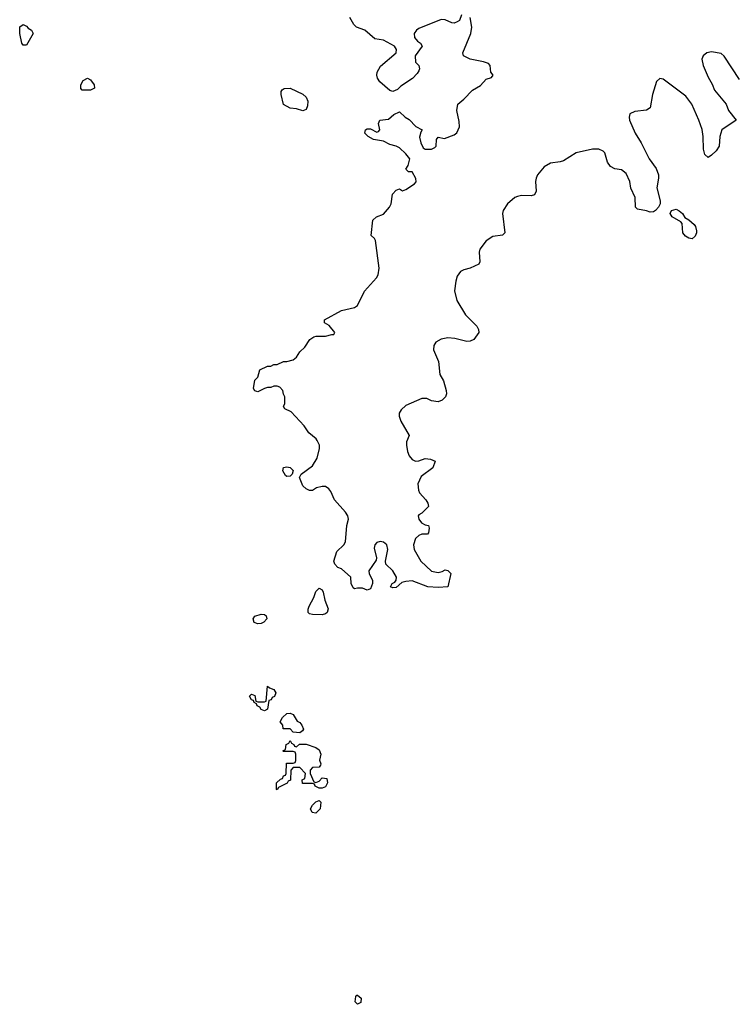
# Model space of a CAD drawing. Header units: inches. Extents: x 2396598 to 2566999, y 262085 to 451979.
# Tile 275 of 280: x 2512389 to 2516820, y 420294 to 426416. Entities that reach past the tile are written whole.
import ezdxf

# ---------------------------------------------------------------- set-up
doc = ezdxf.new("R2010")
doc.units = ezdxf.units.IN
doc.header["$MEASUREMENT"] = 0
doc.layers.add('C5412', color=7, linetype='Continuous')

msp = doc.modelspace()

# ---------------------------------------------------------------- linework, layer by layer
at = {"layer": 'C5412', "color": 5, "elevation": 40}
for points in [[(2516863.9, 426043.9), (2516770, 426189.2), (2516750, 426204.5), (2516690, 426215.8), (2516661, 426210), (2516639.1, 426190), (2516630.6, 426170), (2516639.3, 426130), (2516670, 426058.8), (2516695.6, 426015.6), (2516710, 425978), (2516782, 425890), (2516796, 425850), (2516844.7, 425790), (2516754.8, 425730), (2516742.4, 425690), (2516739.1, 425630), (2516719.5, 425600.5), (2516690, 425573.2), (2516670, 425558), (2516650, 425578), (2516640.7, 425610), (2516639.6, 425690), (2516632.9, 425732.9), (2516611.7, 425791.7), (2516567.3, 425890), (2516530, 425939.5), (2516390, 426046), (2516370, 426049.2), (2516348.2, 426031.8), (2516323, 425950), (2516310, 425868), (2516286, 425854), (2516214.4, 425845.6), (2516182, 425830), (2516178, 425810), (2516181, 425790), (2516215.5, 425710), (2516253, 425650), (2516304, 425550), (2516347.3, 425490), (2516360.7, 425450), (2516362, 425430), (2516350.5, 425370), (2516372, 425290), (2516371.6, 425271.6), (2516362, 425250), (2516342, 425230), (2516330, 425222), (2516310, 425218), (2516287.3, 425227.3), (2516230, 425238), (2516218, 425250), (2516215.3, 425310), (2516188.4, 425368.4), (2516182, 425410), (2516159.3, 425459.3), (2516130, 425482), (2516090, 425489), (2516062.7, 425502.7), (2516044.5, 425530), (2516027.7, 425587.7), (2516017.5, 425597.5), (2515990, 425609.6), (2515949.6, 425609.6), (2515850, 425588.4), (2515770, 425538.9), (2515749, 425531), (2515690, 425524.2), (2515650, 425501.6), (2515608.5, 425450), (2515599.3, 425430), (2515595.5, 425410), (2515600.5, 425350), (2515590, 425326), (2515570, 425319.5), (2515510, 425322.4), (2515483.8, 425316.2), (2515468, 425310), (2515422.4, 425270), (2515395.8, 425230), (2515391.8, 425210), (2515405.5, 425090), (2515390, 425076.2), (2515330, 425068), (2515290, 425040.5), (2515250.3, 424989.8), (2515246, 424970), (2515250.3, 424909.7), (2515244.7, 424895.3), (2515190.2, 424869.8), (2515150, 424859.7), (2515130.6, 424850), (2515110, 424822), (2515100.2, 424790), (2515091.7, 424730), (2515106, 424670), (2515159.9, 424579.9), (2515231, 424510), (2515241, 424490), (2515242.8, 424470), (2515212.7, 424427.3), (2515190, 424416), (2515170, 424415.1), (2515094.1, 424434.1), (2515050, 424437.3), (2515010, 424429.7), (2514976.4, 424410), (2514964.9, 424390), (2514962.2, 424362.2), (2514992.7, 424290), (2515002, 424210), (2515024, 424170), (2515040.7, 424110), (2515043, 424090), (2515036.3, 424070), (2515016, 424050), (2514990, 424039.5), (2514950, 424046.6), (2514920.1, 424060.1), (2514890, 424059.7), (2514790, 424017.4), (2514760.4, 423990), (2514748.3, 423968.3), (2514748.2, 423950), (2514759.2, 423919.2), (2514811, 423830), (2514794.8, 423790), (2514793.4, 423770), (2514799.3, 423730), (2514810, 423704), (2514830, 423681.6), (2514850, 423670.4), (2514870, 423672.7), (2514910, 423687), (2514943.4, 423683.4), (2514971.3, 423670), (2514958, 423630), (2514885.5, 423574.5), (2514865.3, 423530), (2514868.4, 423490), (2514874.9, 423474.9), (2514914, 423430), (2514926, 423410), (2514930.7, 423390), (2514890, 423348), (2514870, 423338), (2514866, 423330), (2514871.3, 423310), (2514888.2, 423288.2), (2514910, 423274.8), (2514930.6, 423270.6), (2514934, 423254), (2514930, 423226), (2514923.6, 423216.4), (2514890, 423217.2), (2514870, 423209.3), (2514850.7, 423190), (2514838, 423150), (2514842.4, 423122.4), (2514882.8, 423050), (2514950, 422987.3), (2514990, 422979.1), (2515015.5, 422984.5), (2515034.4, 422994.4), (2515050, 422991.3), (2515070, 422972), (2515051.1, 422888.9), (2514990, 422885.2), (2514926, 422890), (2514830, 422926), (2514790, 422923.7), (2514764, 422916), (2514730, 422885.2), (2514710, 422882.7), (2514695.3, 422890), (2514704, 422910), (2514721.2, 422918.8), (2514729.2, 422930), (2514732.7, 422950), (2514709.5, 422990), (2514665.2, 423030), (2514662.7, 423050), (2514678.6, 423121.4), (2514671.5, 423150), (2514650, 423168), (2514630, 423171.1), (2514610, 423164.2), (2514597, 423150), (2514592, 423130), (2514607.3, 423070), (2514604.5, 423055.5), (2514558.8, 422990), (2514561, 422970), (2514582.8, 422930), (2514582.8, 422910), (2514570, 422878), (2514550, 422868.7), (2514520.4, 422880.4), (2514490, 422882), (2514470, 422878), (2514463.1, 422883.1), (2514449.3, 422909.3), (2514448.7, 422950), (2514390, 423002), (2514368, 423010), (2514348, 423030), (2514342, 423050), (2514361.2, 423110), (2514404, 423150), (2514414, 423170), (2514422.9, 423270), (2514432.7, 423310), (2514429.5, 423330), (2514413.9, 423353.9), (2514346.6, 423430), (2514323.2, 423483.2), (2514310, 423499), (2514290, 423512.7), (2514270, 423513.2), (2514235.3, 423504.7), (2514210, 423488), (2514190, 423488), (2514170, 423498), (2514150, 423518), (2514128, 423570), (2514138, 423590), (2514210, 423641), (2514239.3, 423690), (2514254, 423750), (2514252, 423770), (2514239.1, 423799.1), (2514232.7, 423810), (2514187.3, 423847.3), (2514157.2, 423890), (2514076.5, 423976.5), (2514036.4, 423996.4), (2514028.7, 424010), (2514038, 424030), (2514038, 424070), (2514028.4, 424088.4), (2514026, 424110), (2514006, 424130), (2513990, 424138), (2513970, 424138), (2513951.1, 424128.9), (2513930, 424128.7), (2513910, 424122), (2513870, 424102), (2513850, 424108), (2513842.7, 424122.7), (2513850, 424174), (2513870, 424194), (2513882, 424238), (2513930, 424262), (2513950, 424262), (2513968.9, 424271.1), (2513990, 424272), (2514030, 424291.3), (2514050, 424291.3), (2514090, 424301), (2514110, 424318), (2514130, 424351.3), (2514161.2, 424378.8), (2514193.6, 424426.4), (2514217.2, 424442.8), (2514232.9, 424447.1), (2514290, 424447), (2514330, 424458.8), (2514342, 424458), (2514348.7, 424470), (2514313.9, 424513.9), (2514284, 424530), (2514284, 424550), (2514390, 424607.3), (2514470, 424625.5), (2514490, 424639.1), (2514531.9, 424728.1), (2514607.6, 424810), (2514618.7, 424830), (2514623.1, 424870), (2514602, 425042), (2514595.5, 425055.5), (2514574.6, 425074.6), (2514584, 425170), (2514608, 425190), (2514650, 425206.8), (2514689.2, 425250), (2514699.3, 425270), (2514706, 425330), (2514730, 425356), (2514750, 425364.7), (2514770, 425351.3), (2514790, 425358.8), (2514844.4, 425395.6), (2514853.2, 425406.8), (2514852.6, 425427.4), (2514830, 425469.4), (2514806, 425470), (2514790, 425486), (2514804, 425510), (2514814, 425550), (2514790, 425581.2), (2514750, 425619), (2514730, 425628.7), (2514690, 425639), (2514650, 425661.2), (2514588.7, 425670), (2514555.3, 425690), (2514534, 425710), (2514539, 425730), (2514550, 425737.3), (2514570, 425736.3), (2514610, 425716), (2514620.4, 425719.6), (2514628.7, 425731.3), (2514619, 425770), (2514628.7, 425790), (2514682, 425798), (2514714.6, 425825.4), (2514750, 425842), (2514784.7, 425810), (2514810, 425794.8), (2514852.4, 425752.4), (2514891, 425730), (2514882.8, 425717.2), (2514874.8, 425685.2), (2514882.4, 425650), (2514898.4, 425618.4), (2514910.4, 425610.4), (2514950, 425610.4), (2514970, 425620.5), (2514977.6, 425630), (2514980.9, 425670), (2514990, 425686), (2515030, 425677.3), (2515090, 425699.3), (2515107.9, 425712.1), (2515123.6, 425750), (2515122, 425782), (2515107, 425850), (2515112.7, 425890), (2515150, 425920.7), (2515203.5, 425976.5), (2515253.2, 426006.8), (2515290, 426045.5), (2515323.1, 426056.9), (2515332, 426070), (2515318, 426090), (2515315.1, 426130), (2515302.9, 426142.9), (2515273.8, 426153.8), (2515190.7, 426169.3), (2515148.7, 426190), (2515144, 426210), (2515194.3, 426330), (2515200.5, 426370), (2515190, 426429.3)], [(2515135.2, 426444.8), (2515124, 426410), (2515110, 426401.6), (2515090, 426394.5), (2515075.1, 426395.1), (2515034.8, 426414.8), (2515010, 426416), (2514870, 426360.5), (2514856.4, 426350), (2514842.6, 426330), (2514844.2, 426304.2), (2514861.7, 426281.7), (2514881, 426270), (2514891, 426250), (2514848.2, 426190), (2514850, 426152), (2514870.8, 426130), (2514874, 426110), (2514870, 426098), (2514859.8, 426080.2), (2514830.7, 426049.3), (2514758, 426002), (2514738.8, 425981.2), (2514710, 425969), (2514690, 425975.3), (2514628.7, 426030), (2514612.7, 426052.7), (2514609.4, 426070), (2514612.3, 426090), (2514633.1, 426126.9), (2514729, 426210), (2514732.7, 426230), (2514719, 426250), (2514650, 426289), (2514597.2, 426297.2), (2514535.3, 426350), (2514484, 426370), (2514466.2, 426386.2), (2514441.2, 426430)]]:
    msp.add_lwpolyline(points, dxfattribs=at)
for points in [[(2512410, 426258), (2512402, 426270), (2512388.7, 426328.7), (2512389.3, 426370.7), (2512410, 426384.7), (2512430, 426376), (2512442, 426362), (2512462, 426350), (2512472, 426330), (2512430, 426258)], [(2512778, 425978), (2512768.4, 425988.4), (2512768.9, 426011.1), (2512783.1, 426036.9), (2512810, 426051.3), (2512830, 426042), (2512852, 426010), (2512854, 425990), (2512850, 425988), (2512830, 425978)], [(2514150, 425848.7), (2514110, 425861.2), (2514070, 425865.2), (2514030, 425889.2), (2514014, 425950), (2514014, 425970), (2514021.5, 425978.5), (2514032.9, 425987.1), (2514070, 425990.4), (2514150, 425952.4), (2514170, 425934), (2514180.5, 425910), (2514179.1, 425880.9), (2514170, 425858)], [(2516570, 425054), (2516550, 425057.2), (2516529.5, 425069.5), (2516513.2, 425090), (2516508.9, 425148.9), (2516499, 425159), (2516445.2, 425190), (2516433.2, 425210), (2516442, 425230), (2516470, 425237.3), (2516490, 425226.8), (2516511, 425210), (2516525.4, 425185.4), (2516550, 425171.3), (2516583, 425143), (2516590.4, 425130.4), (2516596.3, 425103.7), (2516597.3, 425090), (2516590, 425068.7)], [(2514050, 423575.3), (2514041.2, 423581.2), (2514024, 423610), (2514030, 423631.3), (2514050, 423636), (2514070, 423631), (2514090, 423612), (2514082, 423590), (2514070, 423578)], [(2514270, 422714.5), (2514210, 422718), (2514190, 422722), (2514182.9, 422730), (2514181.7, 422750), (2514188.6, 422770), (2514216.8, 422823.2), (2514230, 422860.7), (2514250, 422880.7), (2514270, 422870.8), (2514276.7, 422856.7), (2514286.4, 422806.4), (2514306.4, 422753.6), (2514300.7, 422730), (2514290, 422720.9)], [(2513870, 422659.6), (2513847.7, 422667.7), (2513839.6, 422690), (2513850, 422707.3), (2513890, 422719.5), (2513910, 422717.1), (2513920.7, 422710), (2513924.9, 422690), (2513906.8, 422670), (2513890, 422661.6)], [(2513910, 422118), (2513890, 422126), (2513882, 422142), (2513866, 422150), (2513862, 422162), (2513846, 422170), (2513842, 422182), (2513830, 422186), (2513818, 422210), (2513830, 422222), (2513850, 422214), (2513858, 422178), (2513870, 422174), (2513910, 422174), (2513922, 422178), (2513930, 422272), (2513942, 422262), (2513970, 422251.3), (2513982, 422230), (2513972.7, 422207.3), (2513958, 422202), (2513952.7, 422187.3), (2513938, 422182), (2513930, 422128)], [(2514130, 421982), (2514090, 421986), (2514070, 422006), (2514027.3, 422007.3), (2514026, 422030), (2514008, 422050), (2514023.1, 422076.9), (2514050, 422102), (2514070, 422104.7), (2514090, 422094.8), (2514114, 422054), (2514130, 422046), (2514142.8, 422030), (2514154.4, 422005.6), (2514146.4, 421993.6)], [(2514110, 421894), (2514128.4, 421911.6), (2514170, 421912), (2514230, 421890.7), (2514250, 421876), (2514260.7, 421850), (2514252, 421812), (2514262, 421790), (2514259.6, 421780.4), (2514251.6, 421768.4), (2514210, 421766), (2514194, 421750), (2514194, 421730), (2514218, 421678), (2514230, 421674), (2514250, 421682), (2514270, 421702), (2514298, 421698), (2514302, 421670), (2514290, 421646), (2514270, 421638), (2514250, 421638), (2514226, 421650), (2514222, 421662), (2514210, 421666), (2514147.3, 421667.3), (2514146, 421690), (2514162, 421698), (2514166, 421730), (2514130, 421766), (2514090, 421766), (2514074, 421750), (2514072.7, 421687.3), (2514058, 421682), (2514051.6, 421668.4), (2513998, 421642), (2513990, 421628), (2513986, 421630), (2513986, 421670), (2514010, 421694), (2514022, 421698), (2514030, 421714), (2514042, 421718), (2514046, 421730), (2514047.3, 421792.7), (2514090, 421794), (2514102, 421798), (2514106, 421810), (2514106, 421850), (2514102, 421862), (2514090, 421866), (2514030, 421866), (2514026, 421870), (2514042, 421878), (2514046, 421910), (2514062, 421918), (2514070, 421934), (2514078, 421918), (2514094, 421910), (2514098, 421898)], [(2514230, 421482), (2514207.3, 421487.3), (2514198, 421510), (2514208.9, 421531.1), (2514230, 421552), (2514250, 421562), (2514262, 421550), (2514258, 421510)], [(2514490, 420294), (2514474, 420310), (2514478, 420342), (2514486, 420350), (2514490, 420351.3), (2514513, 420333), (2514510, 420306)]]:
    msp.add_lwpolyline(points, close=True, dxfattribs=at)

doc.saveas('drawing.dxf')
